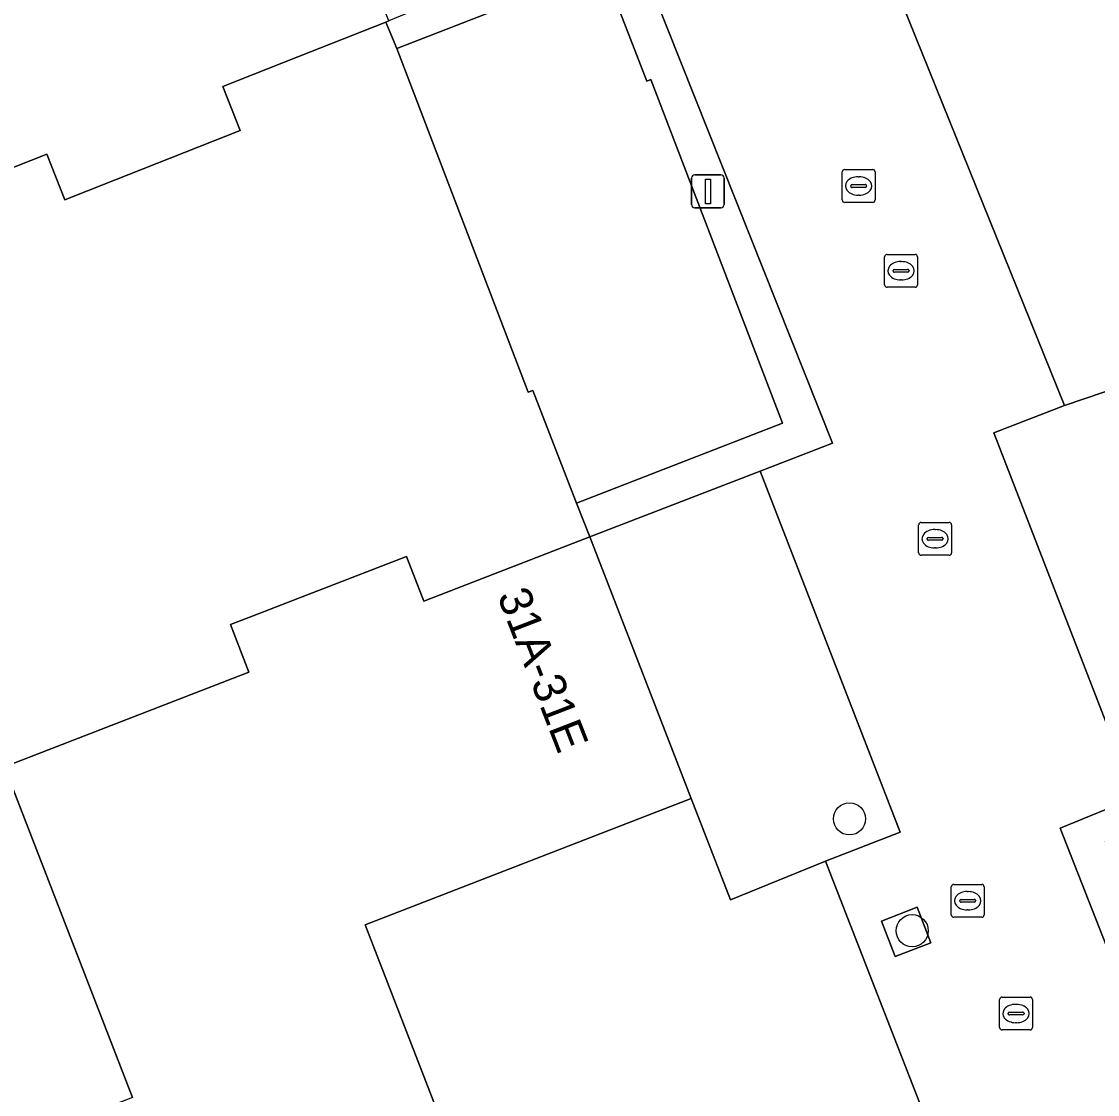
# Model space of a CAD drawing. Extents: x 158472 to 159562, y 388525 to 389606.
# Drawn here: x 158991.59 to 159024.34, y 388619.08 to 388651.75 of the extents above; entities that cross this region are included whole.
import ezdxf

# ---------------------------------------------------------------- set-up
doc = ezdxf.new("R2010")
doc.units = 0
for name, color, linetype in [('IMGEO_Boom', 7, 'Continuous'), ('IMGEO_Erf', 7, 'Continuous'), ('IMGEO_Groenvoorziening', 7, 'Continuous'), ('IMGEO_Kolk', 7, 'Continuous'), ('IMGEO_Lichtmast', 7, 'Continuous'), ('IMGEO_Pand', 7, 'Continuous'), ('IMGEO_Pand_nummerreeks', 7, 'Continuous'), ('IMGEO_Parkeervlak_open', 7, 'Continuous'), ('IMGEO_Rijbaan_lokaal_open', 7, 'Continuous'), ('IMGEO_Rioolput', 7, 'Continuous'), ('IMGEO_Voetpad_open', 7, 'Continuous')]:
    doc.layers.add(name, color=color, linetype=linetype)

msp = doc.modelspace()

# ---------------------------------------------------------------- linework, layer by layer
at = {"layer": 'IMGEO_Boom'}
for centre in [(159016.79, 388627.467), (159018.699, 388624.062)]:
    msp.add_circle(centre, 0.489, dxfattribs=at)
at = {"layer": 'IMGEO_Erf'}
for points in [[(159032.425, 388654.428), (159030.736, 388658.7), (159031.663, 388659.067), (159029.462, 388664.631), (159028.535, 388664.264), (159027.59, 388666.654), (159017.675, 388662.732), (159018.911, 388659.6), (159015.909, 388658.454), (159023.331, 388640.05), (159026.234, 388641.04), (159027.368, 388638.087), (159037.33, 388642.027), (159036.63, 388643.796), (159037.559, 388644.164), (159035.352, 388649.744), (159034.423, 388649.377)], [(159019.743, 388616.716), (159016.062, 388626.181), (159013.165, 388624.999), (159011.969, 388628.086), (159002.047, 388624.245), (159006.906, 388611.691)]]:
    msp.add_lwpolyline(points, close=True, dxfattribs=at)
msp.add_lwpolyline([(158994.969, 388618.982), (158991.07, 388629.056), (158998.51, 388631.936), (158997.95, 388633.382), (158998.643, 388633.65), (159000, 388634.176), (159003.305, 388635.455), (159003.831, 388634.097), (159008.885, 388636.053), (159008.483, 388637.083), (159007.152, 388640.509), (159007.01, 388640.455), (159003.012, 388650.927), (159002.68, 388651.728), (159000, 388650.668), (158997.718, 388649.764), (158998.245, 388648.432), (158993.596, 388646.592), (158992.909, 388646.32), (158992.361, 388647.705), (158984.816, 388644.718)], dxfattribs=at)
at = {"layer": 'IMGEO_Groenvoorziening'}
msp.add_lwpolyline([(159019.27, 388623.697), (159018.851, 388624.778), (159017.763, 388624.357), (159018.182, 388623.276)], close=True, dxfattribs=at)
at = {"layer": 'IMGEO_Kolk'}
for p, q in [((159016.569, 388646.312), (159016.569, 388647.164)), ((159016.644, 388647.238), (159017.496, 388647.238)), ((159017.57, 388647.164), (159017.57, 388646.312)), ((159016.871, 388646.781), (159017.269, 388646.781)), ((159017.057, 388647.018), (159017.082, 388647.018)), ((159016.828, 388646.732), (159016.828, 388646.744)), ((159017.266, 388646.695), (159016.868, 388646.695)), ((159017.08, 388646.458), (159017.055, 388646.458)), ((159017.312, 388646.744), (159017.312, 388646.732)), ((159017.496, 388646.238), (159016.644, 388646.238)), ((159018.895, 388635.57), (159018.895, 388636.422)), ((159018.97, 388636.496), (159019.822, 388636.496)), ((159019.896, 388636.422), (159019.896, 388635.57)), ((159019.154, 388635.99), (159019.154, 388636.002)), ((159019.197, 388636.039), (159019.595, 388636.039)), ((159019.383, 388636.276), (159019.408, 388636.276)), ((159019.638, 388636.002), (159019.638, 388635.99)), ((159019.592, 388635.953), (159019.194, 388635.953)), ((159019.406, 388635.716), (159019.381, 388635.716)), ((159019.822, 388635.496), (159018.97, 388635.496)), ((159019.887, 388624.548), (159019.887, 388625.4)), ((159019.962, 388625.474), (159020.814, 388625.474)), ((159020.375, 388625.254), (159020.4, 388625.254)), ((159020.888, 388625.4), (159020.888, 388624.548)), ((159020.146, 388624.968), (159020.146, 388624.98)), ((159020.584, 388624.931), (159020.186, 388624.931)), ((159020.189, 388625.017), (159020.587, 388625.017)), ((159020.63, 388624.98), (159020.63, 388624.968)), ((159020.398, 388624.694), (159020.373, 388624.694)), ((159020.814, 388624.474), (159019.962, 388624.474))]:
    msp.add_line(p, q, dxfattribs=at)
for points in [[(159016.569, 388646.312), (159016.569, 388647.164)], [(159016.644, 388647.238), (159017.496, 388647.238)], [(159017.57, 388647.164), (159017.57, 388646.312)], [(159017.496, 388646.238), (159016.644, 388646.238)], [(159018.895, 388635.57), (159018.895, 388636.422)], [(159018.97, 388636.496), (159019.822, 388636.496)], [(159019.896, 388636.422), (159019.896, 388635.57)], [(159019.822, 388635.496), (159018.97, 388635.496)], [(159019.887, 388624.548), (159019.887, 388625.4)], [(159019.962, 388625.474), (159020.814, 388625.474)], [(159020.888, 388625.4), (159020.888, 388624.548)], [(159020.814, 388624.474), (159019.962, 388624.474)]]:
    msp.add_lwpolyline(points, dxfattribs=at)
for centre, radius, start, end in [((159016.646, 388647.162), 0.0765, 91.552, 178.448), ((159016.646, 388647.162), 0.0765, 91.552, 178.448), ((159017.494, 388647.162), 0.0765, 1.552, 88.448), ((159017.494, 388647.162), 0.0765, 1.552, 88.448), ((159016.868, 388646.741), 0.0403, 85.8775, 175.7526), ((159017.273, 388646.743), 0.0386, 1.7309, 96.639), ((159016.865, 388646.731), 0.0366, 178.938, 274.7102), ((159017.269, 388646.738), 0.043, 264.8664, 352.4533), ((159016.646, 388646.314), 0.0765, 181.552, 268.448), ((159016.646, 388646.314), 0.0765, 181.552, 268.448), ((159017.494, 388646.314), 0.0765, 271.552, 358.448), ((159017.494, 388646.314), 0.0765, 271.552, 358.448), ((159018.972, 388636.42), 0.0765, 91.552, 178.448), ((159018.972, 388636.42), 0.0765, 91.552, 178.448), ((159019.82, 388636.42), 0.0765, 1.552, 88.448), ((159019.82, 388636.42), 0.0765, 1.552, 88.448), ((159019.194, 388635.999), 0.0403, 85.8775, 175.7526), ((159019.191, 388635.989), 0.0366, 178.938, 274.7102), ((159019.595, 388635.996), 0.043, 264.8664, 352.4533), ((159019.599, 388636.001), 0.0386, 1.7309, 96.639), ((159018.972, 388635.572), 0.0765, 181.552, 268.448), ((159018.972, 388635.572), 0.0765, 181.552, 268.448), ((159019.82, 388635.572), 0.0765, 271.552, 358.448), ((159019.82, 388635.572), 0.0765, 271.552, 358.448), ((159019.964, 388625.398), 0.0765, 91.552, 178.448), ((159019.964, 388625.398), 0.0765, 91.552, 178.448), ((159020.812, 388625.398), 0.0765, 1.552, 88.448), ((159020.812, 388625.398), 0.0765, 1.552, 88.448), ((159020.186, 388624.977), 0.0403, 85.8775, 175.7526), ((159020.183, 388624.967), 0.0366, 178.938, 274.7102), ((159020.587, 388624.974), 0.043, 264.8664, 352.4533), ((159020.591, 388624.979), 0.0386, 1.7309, 96.639), ((159019.964, 388624.55), 0.0765, 181.552, 268.448), ((159019.964, 388624.55), 0.0765, 181.552, 268.448), ((159020.812, 388624.55), 0.0765, 271.552, 358.448), ((159020.812, 388624.55), 0.0765, 271.552, 358.448)]:
    msp.add_arc(centre, radius, start, end, dxfattribs=at)
for centre, major_axis, ratio, start_param, end_param in [((159017.056, 388646.738), (-0.387, 0.002), 0.722429, 4.712389, 7.853982), ((159017.081, 388646.738), (-0.39, 0.002), 0.717154, 1.570796, 4.712389), ((159019.382, 388635.996), (-0.387, 0.002), 0.722429, 4.712389, 7.853982), ((159019.407, 388635.996), (-0.39, 0.002), 0.717154, 1.570796, 4.712389), ((159020.374, 388624.974), (-0.387, 0.002), 0.722429, 4.712389, 7.853982), ((159020.399, 388624.974), (-0.39, 0.002), 0.717154, 1.570796, 4.712389)]:
    msp.add_ellipse(centre, major_axis=major_axis, ratio=ratio, start_param=start_param, end_param=end_param, dxfattribs=at)
at = {"layer": 'IMGEO_Lichtmast'}
for p, q in [((159011.986, 388646.173), (159011.986, 388646.973)), ((159011.986, 388646.973), (159011.986, 388646.173)), ((159012.086, 388647.073), (159012.876, 388647.073)), ((159012.876, 388647.073), (159012.086, 388647.073)), ((159012.976, 388646.973), (159012.976, 388646.173)), ((159012.976, 388646.173), (159012.976, 388646.973)), ((159012.876, 388646.073), (159012.086, 388646.073)), ((159012.086, 388646.073), (159012.876, 388646.073))]:
    msp.add_line(p, q, dxfattribs=at)
msp.add_lwpolyline([(159012.406, 388646.948), (159012.556, 388646.948), (159012.556, 388646.198), (159012.406, 388646.198), (159012.406, 388646.948)], dxfattribs=at)
for centre, start, end in [((159012.086, 388646.973), 90, 180), ((159012.086, 388646.973), 90, 180), ((159012.876, 388646.973), 0, 90), ((159012.876, 388646.973), 360, 90), ((159012.086, 388646.173), 180, 270), ((159012.086, 388646.173), 180, 270), ((159012.876, 388646.173), 270, 0), ((159012.876, 388646.173), 270, 0)]:
    msp.add_arc(centre, 0.1, start, end, dxfattribs=at)
at = {"layer": 'IMGEO_Pand'}
for points in [[(159000, 388658.753), (158999.634, 388659.677), (158989.637, 388655.719), (158984.692, 388668.208), (158976.789, 388665.079), (158978.764, 388660.091), (158977.364, 388659.536), (158979.486, 388654.177), (158980.856, 388654.72), (158984.816, 388644.718), (158992.361, 388647.705), (158992.909, 388646.32), (158993.596, 388646.592), (158998.245, 388648.432), (158997.718, 388649.764), (159000, 388650.668), (159002.68, 388651.728), (159002.767, 388651.763)], [(159008.483, 388637.083), (159014.753, 388639.519), (159010.748, 388649.982), (159010.625, 388649.934), (159009.292, 388653.366), (159003.012, 388650.927), (159007.01, 388640.455), (159007.152, 388640.509)], [(159006.906, 388611.691), (159002.047, 388624.245), (159011.969, 388628.086), (159008.885, 388636.053), (159003.831, 388634.097), (159003.305, 388635.455), (159000, 388634.176), (158998.643, 388633.65), (158997.95, 388633.382), (158998.51, 388631.936), (158991.07, 388629.056), (158994.969, 388618.982), (158993.663, 388618.477), (158995.686, 388613.249), (158997.043, 388613.774), (158999.029, 388608.643), (159000, 388609.019), (159002.243, 388609.887)]]:
    msp.add_lwpolyline(points, close=True, dxfattribs=at)
at = {"layer": 'IMGEO_Parkeervlak_open'}
for points in [[(159025.488, 388628.115), (159030.501, 388630.166), (159027.368, 388638.087), (159026.234, 388641.04), (159023.331, 388640.05), (159021.187, 388639.221)], [(159018.329, 388627.058), (159014.069, 388638.059), (159008.885, 388636.053), (159011.969, 388628.086), (159013.165, 388624.999), (159016.062, 388626.181)]]:
    msp.add_lwpolyline(points, close=True, dxfattribs=at)
at = {"layer": 'IMGEO_Rijbaan_lokaal_open'}
msp.add_lwpolyline([(159026.242, 388619.433), (159023.204, 388627.18), (159025.488, 388628.115), (159021.187, 388639.221), (159023.331, 388640.05), (159015.909, 388658.454), (159013.868, 388657.676), (159009.614, 388668.426), (159007.271, 388667.412), (159004.066, 388675.495), (159000, 388673.882), (158997.541, 388672.907), (159000, 388666.634), (159001.095, 388663.839), (159003.432, 388664.763), (159007.756, 388653.831), (159009.972, 388654.75), (159016.272, 388638.912), (159014.069, 388638.059), (159018.329, 388627.058), (159016.062, 388626.181), (159019.743, 388616.716)], dxfattribs=at)
msp.add_lwpolyline([(159019.27, 388623.697), (159018.182, 388623.276), (159017.763, 388624.357), (159018.851, 388624.778)], close=True, dxfattribs=at)
at = {"layer": 'IMGEO_Rioolput'}
for p, q in [((159017.859, 388643.73), (159017.859, 388644.582)), ((159017.934, 388644.656), (159018.786, 388644.656)), ((159018.86, 388644.582), (159018.86, 388643.73)), ((159018.118, 388644.15), (159018.118, 388644.162)), ((159018.161, 388644.199), (159018.559, 388644.199)), ((159018.347, 388644.436), (159018.372, 388644.436)), ((159018.602, 388644.162), (159018.602, 388644.15)), ((159018.556, 388644.113), (159018.158, 388644.113)), ((159018.37, 388643.876), (159018.345, 388643.876)), ((159018.786, 388643.656), (159017.934, 388643.656)), ((159021.359, 388621.115), (159021.359, 388621.967)), ((159021.434, 388622.041), (159022.286, 388622.041)), ((159022.36, 388621.967), (159022.36, 388621.115)), ((159021.661, 388621.584), (159022.059, 388621.584)), ((159021.847, 388621.821), (159021.872, 388621.821)), ((159021.618, 388621.535), (159021.618, 388621.547)), ((159022.056, 388621.498), (159021.658, 388621.498)), ((159021.87, 388621.261), (159021.845, 388621.261)), ((159022.102, 388621.547), (159022.102, 388621.535)), ((159022.286, 388621.041), (159021.434, 388621.041))]:
    msp.add_line(p, q, dxfattribs=at)
for points in [[(159017.859, 388643.73), (159017.859, 388644.582)], [(159017.934, 388644.656), (159018.786, 388644.656)], [(159018.86, 388644.582), (159018.86, 388643.73)], [(159018.786, 388643.656), (159017.934, 388643.656)], [(159021.359, 388621.115), (159021.359, 388621.967)], [(159021.434, 388622.041), (159022.286, 388622.041)], [(159022.36, 388621.967), (159022.36, 388621.115)], [(159022.286, 388621.041), (159021.434, 388621.041)]]:
    msp.add_lwpolyline(points, dxfattribs=at)
for centre, radius, start, end in [((159017.936, 388644.58), 0.0765, 91.552, 178.448), ((159017.936, 388644.58), 0.0765, 91.552, 178.448), ((159018.784, 388644.58), 0.0765, 1.552, 88.448), ((159018.784, 388644.58), 0.0765, 1.552, 88.448), ((159018.158, 388644.159), 0.0403, 85.8775, 175.7526), ((159018.563, 388644.161), 0.0386, 1.7309, 96.639), ((159018.155, 388644.149), 0.0366, 178.938, 274.7102), ((159018.559, 388644.156), 0.043, 264.8664, 352.4533), ((159017.936, 388643.732), 0.0765, 181.552, 268.448), ((159017.936, 388643.732), 0.0765, 181.552, 268.448), ((159018.784, 388643.732), 0.0765, 271.552, 358.448), ((159018.784, 388643.732), 0.0765, 271.552, 358.448), ((159021.436, 388621.965), 0.0765, 91.552, 178.448), ((159021.436, 388621.965), 0.0765, 91.552, 178.448), ((159022.284, 388621.965), 0.0765, 1.552, 88.448), ((159022.284, 388621.965), 0.0765, 1.552, 88.448), ((159021.658, 388621.544), 0.0403, 85.8775, 175.7526), ((159022.063, 388621.546), 0.0386, 1.7309, 96.639), ((159021.655, 388621.534), 0.0366, 178.938, 274.7102), ((159022.059, 388621.541), 0.043, 264.8664, 352.4533), ((159021.436, 388621.117), 0.0765, 181.552, 268.448), ((159021.436, 388621.117), 0.0765, 181.552, 268.448), ((159022.284, 388621.117), 0.0765, 271.552, 358.448), ((159022.284, 388621.117), 0.0765, 271.552, 358.448)]:
    msp.add_arc(centre, radius, start, end, dxfattribs=at)
for centre, major_axis, ratio, start_param, end_param in [((159018.346, 388644.156), (-0.387, 0.002), 0.722429, 4.712389, 7.853982), ((159018.371, 388644.156), (-0.39, 0.002), 0.717154, 1.570796, 4.712389), ((159021.846, 388621.541), (-0.387, 0.002), 0.722429, 4.712389, 7.853982), ((159021.871, 388621.541), (-0.39, 0.002), 0.717154, 1.570796, 4.712389)]:
    msp.add_ellipse(centre, major_axis=major_axis, ratio=ratio, start_param=start_param, end_param=end_param, dxfattribs=at)
at = {"layer": 'IMGEO_Voetpad_open'}
for points in [[(159009.972, 388654.75), (159007.756, 388653.831), (159002.767, 388651.763), (159002.68, 388651.728), (159003.012, 388650.927), (159009.292, 388653.366), (159010.625, 388649.934), (159010.748, 388649.982), (159014.753, 388639.519), (159008.483, 388637.083), (159008.885, 388636.053), (159014.069, 388638.059), (159016.272, 388638.912)], [(159024.586, 388626.792), (159030.893, 388629.214), (159030.501, 388630.166), (159025.488, 388628.115), (159023.204, 388627.18), (159026.242, 388619.433), (159027.209, 388619.804)]]:
    msp.add_lwpolyline(points, close=True, dxfattribs=at)

# ---------------------------------------------------------------- texts
at = {"layer": 'IMGEO_Pand_nummerreeks'}
msp.add_text('31A-31E', height=1, rotation=291.1613, dxfattribs=at).set_placement((159006.06, 388634.264))

doc.saveas('drawing.dxf')
